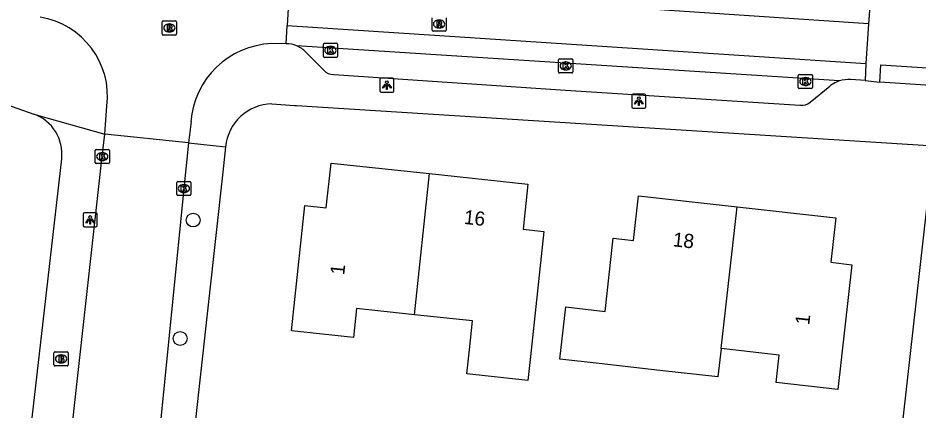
# Model space of a CAD drawing. Extents: x 162398 to 163643, y 386453 to 387397.
# Drawn here: x 162649.5 to 162713.1, y 386573.2 to 386600.9 of the extents above; entities that cross this region are included whole.
import ezdxf

# ---------------------------------------------------------------- set-up
doc = ezdxf.new("R2010")
doc.units = 0
for name, color, linetype in [('IMGEO_Boom', 7, 'Continuous'), ('IMGEO_Brandkraan', 7, 'Continuous'), ('IMGEO_Kolk', 7, 'Continuous'), ('IMGEO_Lichtpunt', 7, 'Continuous'), ('IMGEO_Pand', 7, 'Continuous'), ('IMGEO_Pand_nummerreeks', 7, 'Continuous'), ('IMGEO_Rijbaan_lokaal_gesloten', 7, 'Continuous'), ('IMGEO_Rijbaan_lokaal_open', 7, 'Continuous'), ('IMGEO_Rioolput', 7, 'Continuous'), ('IMGEO_Voetpad_open', 7, 'Continuous')]:
    doc.layers.add(name, color=color, linetype=linetype)

msp = doc.modelspace()

# ---------------------------------------------------------------- linework, layer by layer
at = {"layer": 'IMGEO_Boom'}
for centre in [(162661.91, 386586.615), (162661, 386578.245)]:
    msp.add_circle(centre, 0.489, dxfattribs=at)
at = {"layer": 'IMGEO_Brandkraan'}
for p, q in [((162652.088, 386576.377), (162652.088, 386577.229)), ((162652.163, 386577.303), (162653.015, 386577.303)), ((162652.576, 386577.083), (162652.601, 386577.083)), ((162653.089, 386577.229), (162653.089, 386576.377)), ((162653.015, 386576.303), (162652.163, 386576.303)), ((162652.599, 386576.523), (162652.574, 386576.523))]:
    msp.add_line(p, q, dxfattribs=at)
for points in [[(162652.088, 386576.377), (162652.088, 386577.229)], [(162652.163, 386577.303), (162653.015, 386577.303)], [(162652.436, 386577.003), (162652.436, 386576.603), (162652.649, 386576.603)], [(162652.667, 386577.003), (162652.436, 386577.003)], [(162652.615, 386576.922), (162652.561, 386576.922), (162652.561, 386576.846)], [(162653.089, 386577.229), (162653.089, 386576.377)], [(162653.015, 386576.303), (162652.163, 386576.303)], [(162652.561, 386576.846), (162652.614, 386576.846)], [(162652.623, 386576.77), (162652.561, 386576.77), (162652.561, 386576.689)], [(162652.561, 386576.689), (162652.623, 386576.689)]]:
    msp.add_lwpolyline(points, dxfattribs=at)
for centre, radius, start, end in [((162652.165, 386577.227), 0.0765, 91.55205, 178.44795), ((162652.165, 386577.227), 0.0765, 91.55205, 178.44795), ((162652.616, 386576.884), 0.0379, 267.82845, 90.93552), ((162652.671, 386576.858), 0.145, 59.4692, 91.53667), ((162652.696, 386576.905), 0.0922, 285.51372, 58.15012), ((162653.013, 386577.227), 0.0765, 1.55205, 88.44795), ((162653.013, 386577.227), 0.0765, 1.55205, 88.44795), ((162652.165, 386576.379), 0.0765, 181.55205, 268.44795), ((162652.165, 386576.379), 0.0765, 181.55205, 268.44795), ((162652.624, 386576.729), 0.0404, 269.87594, 90.50774), ((162652.655, 386576.854), 0.251, 268.66757, 293.53466), ((162652.701, 386576.713), 0.105, 301.31148, 78.98903), ((162653.013, 386576.379), 0.0765, 271.55205, 358.44795), ((162653.013, 386576.379), 0.0765, 271.55205, 358.44795)]:
    msp.add_arc(centre, radius, start, end, dxfattribs=at)
for centre, major_axis, ratio, start_param, end_param in [((162652.575, 386576.803), (-0.387, 0.002), 0.722429, 4.712389, 7.853982), ((162652.6, 386576.803), (-0.39, 0.002), 0.717154, 1.570796, 4.712389)]:
    msp.add_ellipse(centre, major_axis=major_axis, ratio=ratio, start_param=start_param, end_param=end_param, dxfattribs=at)
at = {"layer": 'IMGEO_Kolk'}
for p, q in [((162671.182, 386599.107), (162672.034, 386599.107)), ((162671.107, 386598.181), (162671.107, 386599.033)), ((162671.595, 386598.887), (162671.62, 386598.887)), ((162672.108, 386599.033), (162672.108, 386598.181)), ((162672.034, 386598.107), (162671.182, 386598.107)), ((162671.618, 386598.327), (162671.593, 386598.327)), ((162687.716, 386597.082), (162687.716, 386597.934)), ((162687.791, 386598.008), (162688.643, 386598.008)), ((162688.717, 386597.934), (162688.717, 386597.082)), ((162688.227, 386597.228), (162688.202, 386597.228)), ((162688.204, 386597.788), (162688.229, 386597.788)), ((162688.643, 386597.008), (162687.791, 386597.008)), ((162704.64, 386595.979), (162704.64, 386596.831)), ((162704.715, 386596.905), (162705.567, 386596.905)), ((162705.128, 386596.685), (162705.153, 386596.685)), ((162705.641, 386596.831), (162705.641, 386595.979)), ((162705.151, 386596.125), (162705.126, 386596.125)), ((162705.567, 386595.905), (162704.715, 386595.905)), ((162654.997, 386590.677), (162654.997, 386591.529)), ((162655.072, 386591.603), (162655.924, 386591.603)), ((162655.998, 386591.529), (162655.998, 386590.677)), ((162655.485, 386591.383), (162655.51, 386591.383)), ((162655.924, 386590.603), (162655.072, 386590.603)), ((162655.508, 386590.823), (162655.483, 386590.823)), ((162660.755, 386588.416), (162660.755, 386589.268)), ((162660.83, 386589.342), (162661.682, 386589.342)), ((162661.243, 386589.122), (162661.268, 386589.122)), ((162661.756, 386589.268), (162661.756, 386588.416)), ((162661.682, 386588.342), (162660.83, 386588.342)), ((162661.266, 386588.562), (162661.241, 386588.562))]:
    msp.add_line(p, q, dxfattribs=at)
for points in [[(162671.182, 386599.107), (162672.034, 386599.107)], [(162671.107, 386598.181), (162671.107, 386599.033)], [(162671.428, 386598.807), (162671.551, 386598.807), (162671.551, 386598.656), (162671.681, 386598.807), (162671.845, 386598.807), (162671.699, 386598.656), (162671.852, 386598.407), (162671.7, 386598.407), (162671.615, 386598.571), (162671.551, 386598.504), (162671.551, 386598.407), (162671.428, 386598.407), (162671.428, 386598.807)], [(162672.108, 386599.033), (162672.108, 386598.181)], [(162672.034, 386598.107), (162671.182, 386598.107)], [(162687.716, 386597.082), (162687.716, 386597.934)], [(162687.791, 386598.008), (162688.643, 386598.008)], [(162688.717, 386597.934), (162688.717, 386597.082)], [(162688.037, 386597.708), (162688.16, 386597.708), (162688.16, 386597.557), (162688.29, 386597.708), (162688.454, 386597.708), (162688.308, 386597.557), (162688.461, 386597.308), (162688.309, 386597.308), (162688.224, 386597.472), (162688.16, 386597.405), (162688.16, 386597.308), (162688.037, 386597.308), (162688.037, 386597.708)], [(162688.643, 386597.008), (162687.791, 386597.008)], [(162704.64, 386595.979), (162704.64, 386596.831)], [(162704.715, 386596.905), (162705.567, 386596.905)], [(162704.961, 386596.605), (162705.084, 386596.605), (162705.084, 386596.454), (162705.214, 386596.605), (162705.378, 386596.605), (162705.232, 386596.454), (162705.385, 386596.205), (162705.233, 386596.205), (162705.148, 386596.369), (162705.084, 386596.302), (162705.084, 386596.205), (162704.961, 386596.205), (162704.961, 386596.605)], [(162705.641, 386596.831), (162705.641, 386595.979)], [(162705.567, 386595.905), (162704.715, 386595.905)], [(162654.997, 386590.677), (162654.997, 386591.529)], [(162655.072, 386591.603), (162655.924, 386591.603)], [(162655.998, 386591.529), (162655.998, 386590.677)], [(162655.318, 386591.303), (162655.441, 386591.303), (162655.441, 386591.152), (162655.571, 386591.303), (162655.735, 386591.303), (162655.589, 386591.152), (162655.742, 386590.903), (162655.59, 386590.903), (162655.505, 386591.067), (162655.441, 386591), (162655.441, 386590.903), (162655.318, 386590.903), (162655.318, 386591.303)], [(162655.924, 386590.603), (162655.072, 386590.603)], [(162660.755, 386588.416), (162660.755, 386589.268)], [(162660.83, 386589.342), (162661.682, 386589.342)], [(162661.076, 386589.042), (162661.199, 386589.042), (162661.199, 386588.891), (162661.329, 386589.042), (162661.493, 386589.042), (162661.347, 386588.891), (162661.5, 386588.642), (162661.348, 386588.642), (162661.263, 386588.806), (162661.199, 386588.739), (162661.199, 386588.642), (162661.076, 386588.642), (162661.076, 386589.042)], [(162661.756, 386589.268), (162661.756, 386588.416)], [(162661.682, 386588.342), (162660.83, 386588.342)]]:
    msp.add_lwpolyline(points, dxfattribs=at)
for centre, start, end in [((162671.184, 386599.031), 91.55205, 178.44795), ((162671.184, 386599.031), 91.55205, 178.44795), ((162672.032, 386599.031), 1.55205, 88.44795), ((162672.032, 386599.031), 1.55205, 88.44795), ((162671.184, 386598.183), 181.55205, 268.44795), ((162671.184, 386598.183), 181.55205, 268.44795), ((162672.032, 386598.183), 271.55205, 358.44795), ((162672.032, 386598.183), 271.55205, 358.44795), ((162687.793, 386597.932), 91.55205, 178.44795), ((162687.793, 386597.932), 91.55205, 178.44795), ((162688.641, 386597.932), 1.55205, 88.44795), ((162688.641, 386597.932), 1.55205, 88.44795), ((162687.793, 386597.084), 181.55205, 268.44795), ((162687.793, 386597.084), 181.55205, 268.44795), ((162688.641, 386597.084), 271.55205, 358.44795), ((162688.641, 386597.084), 271.55205, 358.44795), ((162704.717, 386596.829), 91.55205, 178.44795), ((162704.717, 386596.829), 91.55205, 178.44795), ((162705.565, 386596.829), 1.55205, 88.44795), ((162705.565, 386596.829), 1.55205, 88.44795), ((162704.717, 386595.981), 181.55205, 268.44795), ((162704.717, 386595.981), 181.55205, 268.44795), ((162705.565, 386595.981), 271.55205, 358.44795), ((162705.565, 386595.981), 271.55205, 358.44795), ((162655.074, 386591.527), 91.55205, 178.44795), ((162655.074, 386591.527), 91.55205, 178.44795), ((162655.922, 386591.527), 1.55205, 88.44795), ((162655.922, 386591.527), 1.55205, 88.44795), ((162655.074, 386590.679), 181.55205, 268.44795), ((162655.074, 386590.679), 181.55205, 268.44795), ((162655.922, 386590.679), 271.55205, 358.44795), ((162655.922, 386590.679), 271.55205, 358.44795), ((162660.832, 386589.266), 91.55205, 178.44795), ((162660.832, 386589.266), 91.55205, 178.44795), ((162661.68, 386589.266), 1.55205, 88.44795), ((162661.68, 386589.266), 1.55205, 88.44795), ((162660.832, 386588.418), 181.55205, 268.44795), ((162660.832, 386588.418), 181.55205, 268.44795), ((162661.68, 386588.418), 271.55205, 358.44795), ((162661.68, 386588.418), 271.55205, 358.44795)]:
    msp.add_arc(centre, 0.0765, start, end, dxfattribs=at)
for centre, major_axis, ratio, start_param, end_param in [((162671.594, 386598.607), (-0.387, 0.002), 0.722429, 4.712389, 7.853982), ((162671.619, 386598.607), (-0.39, 0.002), 0.717154, 1.570796, 4.712389), ((162688.203, 386597.508), (-0.387, 0.002), 0.722429, 4.712389, 7.853982), ((162688.228, 386597.508), (-0.39, 0.002), 0.717154, 1.570796, 4.712389), ((162705.127, 386596.405), (-0.387, 0.002), 0.722429, 4.712389, 7.853982), ((162705.152, 386596.405), (-0.39, 0.002), 0.717154, 1.570796, 4.712389), ((162655.484, 386591.103), (-0.387, 0.002), 0.722429, 4.712389, 7.853982), ((162655.509, 386591.103), (-0.39, 0.002), 0.717154, 1.570796, 4.712389), ((162661.242, 386588.842), (-0.387, 0.002), 0.722429, 4.712389, 7.853982), ((162661.267, 386588.842), (-0.39, 0.002), 0.717154, 1.570796, 4.712389)]:
    msp.add_ellipse(centre, major_axis=major_axis, ratio=ratio, start_param=start_param, end_param=end_param, dxfattribs=at)
at = {"layer": 'IMGEO_Lichtpunt'}
for p, q in [((162675.095, 386596.55), (162675.095, 386595.743)), ((162675.095, 386596.55), (162675.095, 386595.743)), ((162675.997, 386596.645), (162675.189, 386596.645)), ((162675.997, 386596.645), (162675.189, 386596.645)), ((162676.091, 386595.743), (162676.091, 386596.55)), ((162676.091, 386595.743), (162676.091, 386596.55)), ((162675.189, 386595.649), (162675.997, 386595.649)), ((162675.189, 386595.649), (162675.997, 386595.649)), ((162692.876, 386595.424), (162692.876, 386594.617)), ((162692.876, 386595.424), (162692.876, 386594.617)), ((162693.778, 386595.519), (162692.97, 386595.519)), ((162693.778, 386595.519), (162692.97, 386595.519)), ((162693.872, 386594.617), (162693.872, 386595.424)), ((162693.872, 386594.617), (162693.872, 386595.424)), ((162692.97, 386594.523), (162693.778, 386594.523)), ((162692.97, 386594.523), (162693.778, 386594.523)), ((162654.146, 386587.029), (162654.146, 386586.222)), ((162654.146, 386587.029), (162654.146, 386586.222)), ((162655.048, 386587.124), (162654.24, 386587.124)), ((162655.048, 386587.124), (162654.24, 386587.124)), ((162655.142, 386586.222), (162655.142, 386587.029)), ((162655.142, 386586.222), (162655.142, 386587.029)), ((162654.24, 386586.128), (162655.048, 386586.128)), ((162654.24, 386586.128), (162655.048, 386586.128))]:
    msp.add_line(p, q, dxfattribs=at)
for points in [[(162675.469, 386596.214), (162675.508, 386596.186), (162675.32, 386595.924), (162675.282, 386595.951), (162675.469, 386596.214)], [(162675.571, 386596.166), (162675.618, 386596.166), (162675.618, 386595.844), (162675.571, 386595.844), (162675.571, 386596.166)], [(162675.681, 386596.186), (162675.719, 386596.213), (162675.906, 386595.951), (162675.867, 386595.923), (162675.681, 386596.186)], [(162693.25, 386595.088), (162693.289, 386595.06), (162693.101, 386594.798), (162693.063, 386594.825), (162693.25, 386595.088)], [(162693.352, 386595.04), (162693.399, 386595.04), (162693.399, 386594.718), (162693.352, 386594.718), (162693.352, 386595.04)], [(162693.462, 386595.06), (162693.5, 386595.087), (162693.687, 386594.825), (162693.648, 386594.797), (162693.462, 386595.06)], [(162654.52, 386586.693), (162654.559, 386586.665), (162654.371, 386586.403), (162654.333, 386586.43), (162654.52, 386586.693)], [(162654.622, 386586.645), (162654.669, 386586.645), (162654.669, 386586.323), (162654.622, 386586.323), (162654.622, 386586.645)], [(162654.732, 386586.665), (162654.77, 386586.692), (162654.957, 386586.43), (162654.918, 386586.402), (162654.732, 386586.665)]]:
    msp.add_lwpolyline(points, dxfattribs=at)
for centre in [(162675.594, 386596.348), (162693.375, 386595.222), (162654.645, 386586.827)]:
    msp.add_circle(centre, 0.0994, dxfattribs=at)
for centre, start, end in [((162675.189, 386596.55), 90, 180), ((162675.189, 386596.55), 90, 180), ((162675.997, 386596.55), 0, 90), ((162675.997, 386596.55), 0, 90), ((162675.189, 386595.743), 180, 270), ((162675.189, 386595.743), 180, 270), ((162675.997, 386595.743), 270, 0), ((162675.997, 386595.743), 270, 360), ((162692.97, 386595.424), 90, 180), ((162692.97, 386595.424), 90, 180), ((162693.778, 386595.424), 0, 90), ((162693.778, 386595.424), 0, 90), ((162692.97, 386594.617), 180, 270), ((162692.97, 386594.617), 180, 270), ((162693.778, 386594.617), 270, 0), ((162693.778, 386594.617), 270, 360), ((162654.24, 386587.029), 90, 180), ((162654.24, 386587.029), 90, 180), ((162655.048, 386587.029), 0, 90), ((162655.048, 386587.029), 0, 90), ((162654.24, 386586.222), 180, 270), ((162654.24, 386586.222), 180, 270), ((162655.048, 386586.222), 270, 0), ((162655.048, 386586.222), 270, 360)]:
    msp.add_arc(centre, 0.0946, start, end, dxfattribs=at)
at = {"layer": 'IMGEO_Pand'}
for points in [[(162677.531, 386579.925), (162673.447, 386580.362), (162673.228, 386578.319), (162668.858, 386578.787), (162669.807, 386587.64), (162671.312, 386587.479), (162671.651, 386590.646), (162678.6, 386589.901)], [(162678.6, 386589.901), (162685.548, 386589.157), (162685.206, 386585.963), (162686.668, 386585.806), (162685.723, 386576.982), (162685.542, 386575.288), (162681.234, 386575.75), (162681.415, 386577.444), (162681.634, 386579.485), (162677.531, 386579.925)], [(162677.531, 386579.925), (162678.6, 386589.901)], [(162699.193, 386577.533), (162698.967, 386575.525), (162694.871, 386575.988), (162690.578, 386576.473), (162687.798, 386576.787), (162688.215, 386580.473), (162690.994, 386580.159), (162691.578, 386585.328), (162693, 386585.167), (162693.358, 386588.337), (162700.322, 386587.55)], [(162700.322, 386587.55), (162707.284, 386586.764), (162706.93, 386583.628), (162708.429, 386583.459), (162707.432, 386574.633), (162703.073, 386575.125), (162703.293, 386577.07), (162699.193, 386577.533)], [(162699.193, 386577.533), (162700.322, 386587.55)]]:
    msp.add_lwpolyline(points, dxfattribs=at)
at = {"layer": 'IMGEO_Rijbaan_lokaal_gesloten'}
for points in [[(162709.59, 386600.492), (162688.895, 386601.878), (162676.668, 386602.653), (162668.709, 386603.157)], [(162668.549, 386600.361), (162688.279, 386599.062), (162709.416, 386597.686)], [(162707.555, 386596.445), (162669.221, 386598.925)], [(162709.355, 386596.471), (162708.337, 386596.537)], [(162728.298, 386595.17), (162710.397, 386596.361)]]:
    msp.add_lwpolyline(points, dxfattribs=at)
for centre, radius, start, end in [((162668.448, 386597.054), 2.024, 67.5555, 88.95766), ((162708.187, 386594.441), 2.101, 85.91022, 107.50946)]:
    msp.add_arc(centre, radius, start, end, dxfattribs=at)
at = {"layer": 'IMGEO_Rijbaan_lokaal_open'}
for points in [[(162668.709, 386603.157), (162668.549, 386600.361)], [(162709.68, 386601.72), (162709.59, 386600.492)], [(162668.485, 386599.078), (162668.549, 386600.361)], [(162709.59, 386600.492), (162709.416, 386597.686)], [(162668.485, 386599.078), (162667.457, 386599.084)], [(162709.416, 386597.686), (162709.355, 386596.471)], [(162710.397, 386596.361), (162710.468, 386597.592), (162728.355, 386596.42), (162728.298, 386595.17)], [(162709.355, 386596.471), (162710.397, 386596.361)], [(162655.686, 386592.692), (162655.827, 386594.677)], [(162661.761, 386593.57), (162661.586, 386592.066)], [(162651.487, 386555.052), (162655.498, 386591.103), (162655.686, 386592.692)], [(162661.586, 386592.066), (162655.686, 386592.692)], [(162661.586, 386592.066), (162661.256, 386588.842), (162659.521, 386571.388)]]:
    msp.add_lwpolyline(points, dxfattribs=at)
for centre, radius, start, end in [((162650.192, 386595.357), 5.676, 353.11465, 80.66309), ((162667.706, 386593.127), 5.962, 92.39658, 175.74313)]:
    msp.add_arc(centre, radius, start, end, dxfattribs=at)
at = {"layer": 'IMGEO_Rioolput'}
for p, q in [((162659.732, 386599.764), (162659.732, 386600.616)), ((162659.807, 386600.69), (162660.659, 386600.69)), ((162660.22, 386600.47), (162660.245, 386600.47)), ((162660.733, 386600.616), (162660.733, 386599.764)), ((162678.781, 386600.042), (162678.781, 386600.894)), ((162679.269, 386600.748), (162679.294, 386600.748)), ((162679.782, 386600.894), (162679.782, 386600.042)), ((162660.243, 386599.91), (162660.218, 386599.91)), ((162679.708, 386599.968), (162678.856, 386599.968)), ((162679.292, 386600.188), (162679.267, 386600.188)), ((162660.659, 386599.69), (162659.807, 386599.69))]:
    msp.add_line(p, q, dxfattribs=at)
for points in [[(162659.732, 386599.764), (162659.732, 386600.616)], [(162659.807, 386600.69), (162660.659, 386600.69)], [(162660.321, 386600.388), (162660.069, 386600.39), (162660.069, 386599.99)], [(162660.733, 386600.616), (162660.733, 386599.764)], [(162678.781, 386600.042), (162678.781, 386600.894)], [(162679.37, 386600.666), (162679.118, 386600.668), (162679.118, 386600.268)], [(162679.118, 386600.268), (162679.242, 386600.268), (162679.242, 386600.43), (162679.253, 386600.43)], [(162679.296, 386600.587), (162679.242, 386600.587), (162679.242, 386600.506)], [(162679.242, 386600.506), (162679.294, 386600.506)], [(162679.3, 386600.401), (162679.371, 386600.268), (162679.511, 386600.268), (162679.446, 386600.394)], [(162679.782, 386600.894), (162679.782, 386600.042)], [(162660.069, 386599.99), (162660.193, 386599.99), (162660.193, 386600.152), (162660.204, 386600.152)], [(162660.247, 386600.309), (162660.193, 386600.309), (162660.193, 386600.228)], [(162660.193, 386600.228), (162660.245, 386600.228)], [(162660.251, 386600.123), (162660.322, 386599.99), (162660.462, 386599.99), (162660.397, 386600.116)], [(162679.708, 386599.968), (162678.856, 386599.968)], [(162660.659, 386599.69), (162659.807, 386599.69)]]:
    msp.add_lwpolyline(points, dxfattribs=at)
for centre, radius, start, end in [((162659.809, 386600.614), 0.0765, 91.55205, 178.44795), ((162659.809, 386600.614), 0.0765, 91.55205, 178.44795), ((162660.32, 386600.278), 0.109, 350.36119, 89.41601), ((162660.657, 386600.614), 0.0765, 1.55205, 88.44795), ((162660.657, 386600.614), 0.0765, 1.55205, 88.44795), ((162679.252, 386600.377), 0.0533, 26.02933, 88.69889), ((162679.278, 386600.695), 0.19, 274.7715, 282.96867), ((162679.302, 386600.491), 0.0964, 77.00612, 93.18647), ((162679.316, 386600.548), 0.0378, 276.66336, 79.67722), ((162679.369, 386600.556), 0.109, 350.36119, 89.41601), ((162679.367, 386600.556), 0.112, 277.58423, 350.98172), ((162679.351, 386600.341), 0.108, 29.51342, 73.79051), ((162659.809, 386599.766), 0.0765, 181.55205, 268.44795), ((162659.809, 386599.766), 0.0765, 181.55205, 268.44795), ((162660.203, 386600.099), 0.0533, 26.02933, 88.69889), ((162660.229, 386600.417), 0.19, 274.7715, 282.96867), ((162660.253, 386600.213), 0.0964, 77.00612, 93.18647), ((162660.267, 386600.27), 0.0378, 276.66336, 79.67722), ((162660.318, 386600.278), 0.112, 277.58423, 350.98172), ((162660.302, 386600.063), 0.108, 29.51342, 73.79051), ((162660.657, 386599.766), 0.0765, 271.55205, 358.44795), ((162660.657, 386599.766), 0.0765, 271.55205, 358.44795), ((162678.858, 386600.044), 0.0765, 181.55205, 268.44795), ((162678.858, 386600.044), 0.0765, 181.55205, 268.44795), ((162679.706, 386600.044), 0.0765, 271.55205, 358.44795), ((162679.706, 386600.044), 0.0765, 271.55205, 358.44795)]:
    msp.add_arc(centre, radius, start, end, dxfattribs=at)
for centre, major_axis, ratio, start_param, end_param in [((162660.219, 386600.19), (-0.387, 0.002), 0.722429, 4.712389, 7.853982), ((162660.244, 386600.19), (-0.39, 0.002), 0.717154, 1.570796, 4.712389), ((162679.268, 386600.468), (-0.387, 0.002), 0.722429, 4.712389, 7.853982), ((162679.293, 386600.468), (-0.39, 0.002), 0.717154, 1.570796, 4.712389)]:
    msp.add_ellipse(centre, major_axis=major_axis, ratio=ratio, start_param=start_param, end_param=end_param, dxfattribs=at)
at = {"layer": 'IMGEO_Voetpad_open'}
for points in [[(162628.867, 386601.804), (162650.661, 386594.101)], [(162669.874, 386598.489), (162671.135, 386597.213)], [(162671.836, 386596.9), (162688.203, 386595.8), (162704.754, 386594.729)], [(162705.476, 386594.947), (162706.859, 386596.071)], [(162667.469, 386594.822), (162669.061, 386594.718), (162669.213, 386594.709), (162714.198, 386591.871)], [(162650.661, 386594.101), (162655.686, 386592.692)], [(162661.586, 386592.066), (162664.207, 386591.798)], [(162664.207, 386591.798), (162664.014, 386590.002), (162661.994, 386571.666)], [(162710.837, 386561.874), (162714.198, 386591.871)], [(162649.33, 386561.934), (162652.63, 386590.95)]]:
    msp.add_lwpolyline(points, dxfattribs=at)
for centre, radius, start, end in [((162668.406, 386596.981), 2.108, 55.92194, 67.25274), ((162668.487, 386597.108), 1.957, 44.86609, 55.79822), ((162671.811, 386597.785), 0.885, 220.24013, 271.63787), ((162708.125, 386594.517), 2.005, 120.23477, 129.17872), ((162708.167, 386594.484), 2.054, 107.33935, 120.77923), ((162667.529, 386591.485), 3.337, 91.03735, 174.62607), ((162704.866, 386595.661), 0.939, 263.12641, 310.47582), ((162649.662, 386591.286), 2.987, 353.54144, 70.45952)]:
    msp.add_arc(centre, radius, start, end, dxfattribs=at)

# ---------------------------------------------------------------- texts
at = {"layer": 'IMGEO_Pand_nummerreeks'}
for s, rotation, p in [('16', 353.88435, (162680.994, 386586.346)), ('18', 353.55422, (162695.744, 386584.767)), ('1', 83.88153, (162672.576, 386582.703)), ('1', 83.55509, (162705.409, 386579.169))]:
    msp.add_text(s, height=1, rotation=rotation, dxfattribs=at).set_placement(p)

doc.saveas('drawing.dxf')
